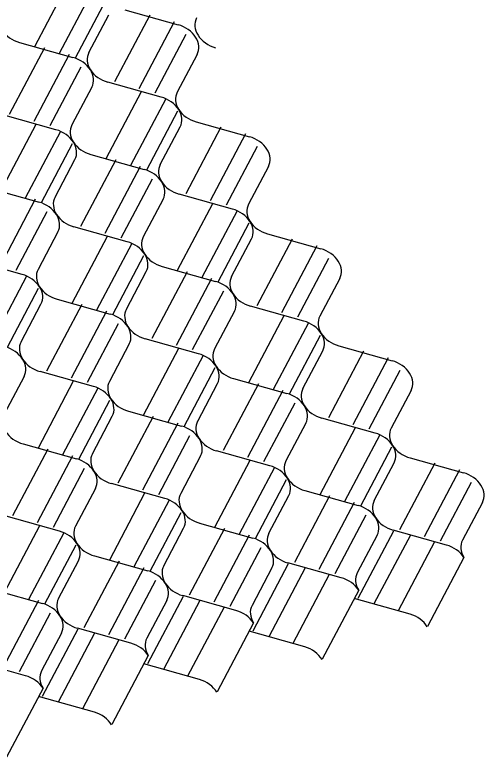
# Model space of a CAD drawing. Extents: x 638850 to 644908, y 297188 to 298900.
# Drawn here: x 640038.53 to 640067.99, y 297853.56 to 297900.11 of the extents above; entities that cross this region are included whole.
import ezdxf

# ---------------------------------------------------------------- set-up
doc = ezdxf.new("R2010")
doc.units = 0
doc.layers.add('2', color=7, linetype='Continuous')

msp = doc.modelspace()

# ---------------------------------------------------------------- linework, layer by layer
at = {"layer": '2'}
for p, q in [((640041.967, 297902.304), (640039.756, 297898.114)), ((640043.507, 297901.877), (640041.295, 297897.684)), ((640044.242, 297901.085), (640042.297, 297897.399)), ((640045.416, 297900.422), (640048.755, 297899.489)), ((640043.166, 297897.752), (640044.412, 297900.109)), ((640046.972, 297900.094), (640044.761, 297895.904)), ((640049.914, 297899.916), (640049.913, 297899.916)), ((640048.512, 297899.667), (640046.3, 297895.474)), ((640049.246, 297898.875), (640047.301, 297895.189)), ((640040.378, 297898.045), (640038.167, 297893.855)), ((640038.822, 297898.373), (640042.162, 297897.44)), ((640051.103, 297898.049), (640051.102, 297898.049)), ((640041.918, 297897.618), (640039.706, 297893.425)), ((640049.944, 297897.623), (640048.699, 297895.265)), ((640042.652, 297896.826), (640040.708, 297893.14)), ((640047.693, 297894.954), (640044.356, 297895.885)), ((640043.35, 297895.574), (640042.105, 297893.216)), ((640046.437, 297895.28), (640044.227, 297891.09)), ((640047.977, 297894.852), (640045.765, 297890.66)), ((640041.099, 297892.905), (640037.762, 297893.836)), ((640048.712, 297894.061), (640046.767, 297890.375)), ((640049.886, 297893.397), (640053.226, 297892.465)), ((640039.843, 297893.23), (640037.633, 297889.041)), ((640041.384, 297892.803), (640039.172, 297888.611)), ((640047.636, 297890.728), (640048.882, 297893.085)), ((640051.439, 297893.069), (640049.228, 297888.879)), ((640052.979, 297892.642), (640050.767, 297888.449)), ((640042.118, 297892.012), (640040.173, 297888.326)), ((640053.713, 297891.85), (640051.769, 297888.164)), ((640041.042, 297888.679), (640042.288, 297891.036)), ((640044.845, 297891.02), (640042.634, 297886.83)), ((640043.293, 297891.348), (640046.632, 297890.416)), ((640046.385, 297890.593), (640044.173, 297886.4)), ((640054.413, 297890.597), (640053.167, 297888.24)), ((640047.12, 297889.801), (640045.175, 297886.115)), ((640036.699, 297889.299), (640040.038, 297888.367)), ((640052.162, 297887.928), (640048.823, 297888.86)), ((640039.792, 297888.546), (640037.58, 297884.353)), ((640047.82, 297888.55), (640046.573, 297886.191)), ((640050.906, 297888.256), (640048.695, 297884.067)), ((640040.527, 297887.754), (640038.582, 297884.068)), ((640052.446, 297887.829), (640050.234, 297883.637)), ((640045.57, 297885.881), (640042.23, 297886.813)), ((640053.18, 297887.038), (640051.236, 297883.352)), ((640041.226, 297886.501), (640039.98, 297884.144)), ((640054.355, 297886.374), (640057.694, 297885.442)), ((640044.312, 297886.207), (640042.101, 297882.018)), ((640052.104, 297883.705), (640053.35, 297886.062)), ((640055.907, 297886.046), (640053.696, 297881.856)), ((640045.852, 297885.78), (640043.64, 297881.588)), ((640057.447, 297885.619), (640055.235, 297881.426)), ((640046.586, 297884.989), (640044.642, 297881.303)), ((640038.976, 297883.832), (640035.636, 297884.764)), ((640058.182, 297884.827), (640056.237, 297881.141)), ((640045.51, 297881.656), (640046.757, 297884.013)), ((640049.313, 297883.997), (640047.103, 297879.807)), ((640047.761, 297884.325), (640051.1, 297883.393)), ((640039.258, 297883.731), (640037.046, 297879.539)), ((640050.853, 297883.569), (640048.641, 297879.377)), ((640058.881, 297883.574), (640057.635, 297881.217)), ((640039.993, 297882.94), (640038.048, 297879.254)), ((640051.588, 297882.778), (640049.643, 297879.092)), ((640041.167, 297882.276), (640044.506, 297881.344)), ((640038.917, 297879.607), (640040.163, 297881.964)), ((640042.719, 297881.948), (640040.509, 297877.758)), ((640056.631, 297880.905), (640053.291, 297881.837)), ((640044.259, 297881.52), (640042.047, 297877.328)), ((640052.287, 297881.525), (640051.041, 297879.168)), ((640055.375, 297881.23), (640053.164, 297877.04)), ((640044.994, 297880.729), (640043.049, 297877.043)), ((640056.915, 297880.803), (640054.703, 297876.611)), ((640050.037, 297878.856), (640046.698, 297879.788)), ((640057.65, 297880.011), (640055.705, 297876.325)), ((640045.693, 297879.476), (640044.447, 297877.119)), ((640058.822, 297879.349), (640062.161, 297878.417)), ((640048.782, 297879.183), (640046.571, 297874.993)), ((640056.574, 297876.679), (640057.819, 297879.039)), ((640060.377, 297879.021), (640058.167, 297874.832)), ((640050.322, 297878.756), (640048.11, 297874.564)), ((640061.917, 297878.594), (640059.705, 297874.402)), ((640051.057, 297877.964), (640049.112, 297874.278)), ((640043.443, 297876.807), (640040.104, 297877.739)), ((640062.652, 297877.803), (640060.707, 297874.117)), ((640039.1, 297877.429), (640037.853, 297875.07)), ((640042.188, 297877.134), (640039.978, 297872.944)), ((640049.981, 297874.632), (640051.225, 297876.99)), ((640052.229, 297877.302), (640055.568, 297876.37)), ((640043.728, 297876.707), (640041.516, 297872.515)), ((640053.783, 297876.972), (640051.573, 297872.783)), ((640055.324, 297876.545), (640053.112, 297872.353)), ((640063.351, 297876.55), (640062.105, 297874.193)), ((640044.463, 297875.915), (640042.518, 297872.229)), ((640056.058, 297875.754), (640054.113, 297872.068)), ((640045.637, 297875.252), (640048.974, 297874.321)), ((640043.387, 297872.583), (640044.631, 297874.941)), ((640047.19, 297874.923), (640044.979, 297870.734)), ((640061.101, 297873.881), (640057.762, 297874.813)), ((640048.73, 297874.496), (640046.518, 297870.304)), ((640056.757, 297874.501), (640055.511, 297872.144)), ((640059.843, 297874.207), (640057.633, 297870.017)), ((640061.383, 297873.78), (640059.171, 297869.588)), ((640049.464, 297873.705), (640047.52, 297870.019)), ((640040.596, 297872.874), (640038.385, 297868.685)), ((640039.043, 297873.203), (640042.383, 297872.27)), ((640062.118, 297872.988), (640060.173, 297869.302)), ((640042.136, 297872.447), (640039.924, 297868.255)), ((640050.164, 297872.452), (640048.917, 297870.095)), ((640054.507, 297871.831), (640051.168, 297872.764)), ((640063.292, 297872.325), (640066.631, 297871.392)), ((640053.249, 297872.158), (640051.039, 297867.968)), ((640061.042, 297869.656), (640062.288, 297872.013)), ((640064.843, 297871.999), (640062.632, 297867.809)), ((640042.87, 297871.656), (640040.926, 297867.97)), ((640054.789, 297871.731), (640052.577, 297867.539)), ((640066.383, 297871.572), (640064.171, 297867.38)), ((640055.524, 297870.939), (640053.579, 297867.253)), ((640047.913, 297869.782), (640044.574, 297870.715)), ((640067.118, 297870.78), (640065.173, 297867.094)), ((640043.57, 297870.403), (640042.324, 297868.046)), ((640046.655, 297870.109), (640044.445, 297865.919)), ((640056.698, 297870.276), (640060.038, 297869.343)), ((640048.195, 297869.682), (640045.984, 297865.49)), ((640054.448, 297867.607), (640055.694, 297869.964)), ((640058.25, 297869.952), (640056.04, 297865.762)), ((640059.79, 297869.525), (640057.578, 297865.333)), ((640067.82, 297869.527), (640066.572, 297867.168)), ((640041.319, 297867.733), (640037.98, 297868.666)), ((640048.93, 297868.89), (640046.985, 297865.204)), ((640060.525, 297868.733), (640058.58, 297865.047)), ((640050.104, 297868.227), (640053.444, 297867.294)), ((640040.062, 297868.062), (640037.852, 297863.872)), ((640047.854, 297865.558), (640049.101, 297867.917)), ((640051.656, 297867.903), (640049.446, 297863.713)), ((640062.249, 297867.74), (640060.021, 297863.516)), ((640065.569, 297866.857), (640062.23, 297867.79)), ((640041.602, 297867.635), (640039.39, 297863.442)), ((640053.196, 297867.476), (640050.984, 297863.283)), ((640061.226, 297867.478), (640059.98, 297865.121)), ((640063.306, 297867.489), (640061.024, 297863.163)), ((640042.337, 297866.843), (640040.392, 297863.157)), ((640064.821, 297867.066), (640062.538, 297862.74)), ((640053.931, 297866.684), (640051.986, 297862.998)), ((640041.261, 297863.51), (640042.507, 297865.867)), ((640045.062, 297865.854), (640042.852, 297861.664)), ((640043.511, 297866.18), (640046.851, 297865.247)), ((640066.664, 297866.079), (640064.383, 297861.754)), ((640046.602, 297865.427), (640044.39, 297861.234)), ((640054.632, 297865.429), (640053.386, 297863.071)), ((640055.655, 297865.69), (640053.427, 297861.467)), ((640056.713, 297865.44), (640054.43, 297861.114)), ((640058.975, 297864.808), (640055.636, 297865.741)), ((640058.227, 297865.017), (640055.944, 297860.691)), ((640047.337, 297864.635), (640045.392, 297860.949)), ((640036.918, 297864.131), (640040.257, 297863.198)), ((640060.07, 297864.03), (640057.789, 297859.705)), ((640049.061, 297863.641), (640046.833, 297859.418)), ((640052.381, 297862.759), (640049.042, 297863.692)), ((640063.287, 297862.531), (640059.794, 297863.506)), ((640040.009, 297863.378), (640037.797, 297859.185)), ((640048.038, 297863.379), (640046.792, 297861.022)), ((640050.119, 297863.391), (640047.836, 297859.065)), ((640040.743, 297862.586), (640038.798, 297858.9)), ((640051.633, 297862.968), (640049.351, 297858.642)), ((640045.787, 297860.71), (640042.448, 297861.642)), ((640053.478, 297861.982), (640051.195, 297857.656)), ((640041.444, 297861.33), (640040.198, 297858.973)), ((640042.467, 297861.592), (640040.239, 297857.369)), ((640043.525, 297861.342), (640041.242, 297857.015)), ((640056.693, 297860.482), (640053.2, 297861.457)), ((640045.039, 297860.919), (640042.756, 297856.593)), ((640046.884, 297859.933), (640044.601, 297855.607)), ((640039.194, 297858.661), (640035.854, 297859.594)), ((640050.099, 297858.433), (640046.607, 297859.408)), ((640040.29, 297857.884), (640038.007, 297853.558)), ((640043.505, 297856.384), (640040.014, 297857.361))]:
    msp.add_line(p, q, dxfattribs=at)
for centre, major_axis, start_param, end_param in [((640051.358, 297899.246), (-1.492, 0.562), 6.186654, 7.077676), ((640048.5, 297898.292), (-1.492, 0.562), 3.936083, 4.827105), ((640039.08, 297899.571), (-1.492, 0.562), 0.794491, 1.685512), ((640048.5, 297898.292), (-1.492, 0.562), 3.045062, 3.936083), ((640051.358, 297899.246), (-1.492, 0.562), 0.794491, 1.685512), ((640044.611, 297897.083), (-1.492, 0.562), 6.186654, 7.077676), ((640041.906, 297896.243), (-1.492, 0.562), 3.936083, 4.827105), ((640041.906, 297896.243), (-1.492, 0.562), 3.045062, 3.936083), ((640044.611, 297897.083), (-1.492, 0.562), 0.794491, 1.685512), ((640050.142, 297894.595), (-1.492, 0.562), 6.186654, 7.077676), ((640047.438, 297893.755), (-1.492, 0.562), 3.936083, 4.827105), ((640047.438, 297893.755), (-1.492, 0.562), 3.045062, 3.936083), ((640050.142, 297894.595), (-1.492, 0.562), 0.794491, 1.685512), ((640040.844, 297891.706), (-1.492, 0.562), 3.936083, 4.827105), ((640043.548, 297892.547), (-1.492, 0.562), 6.186654, 7.077676), ((640052.969, 297891.268), (-1.492, 0.562), 3.936083, 4.827105), ((640040.844, 297891.706), (-1.492, 0.562), 3.045062, 3.936083), ((640043.548, 297892.547), (-1.492, 0.562), 0.794491, 1.685512), ((640052.969, 297891.268), (-1.492, 0.562), 3.045062, 3.936083), ((640049.079, 297890.059), (-1.492, 0.562), 6.186654, 7.077676), ((640046.375, 297889.219), (-1.492, 0.562), 3.936083, 4.827105), ((640046.375, 297889.219), (-1.492, 0.562), 3.045062, 3.936083), ((640049.079, 297890.059), (-1.492, 0.562), 0.794491, 1.685512), ((640042.486, 297888.01), (-1.492, 0.562), 6.186654, 7.077676), ((640039.781, 297887.17), (-1.492, 0.562), 3.936083, 4.827105), ((640054.611, 297887.571), (-1.492, 0.562), 6.186654, 7.077676), ((640051.906, 297886.731), (-1.492, 0.562), 3.936083, 4.827105), ((640042.486, 297888.01), (-1.492, 0.562), 0.794491, 1.685512), ((640039.781, 297887.17), (-1.492, 0.562), 3.045062, 3.936083), ((640051.906, 297886.731), (-1.492, 0.562), 3.045062, 3.936083), ((640054.611, 297887.571), (-1.492, 0.562), 0.794491, 1.685512), ((640045.313, 297884.682), (-1.492, 0.562), 3.936083, 4.827105), ((640048.017, 297885.523), (-1.492, 0.562), 6.186654, 7.077676), ((640057.438, 297884.243), (-1.492, 0.562), 3.936083, 4.827105), ((640045.313, 297884.682), (-1.492, 0.562), 3.045062, 3.936083), ((640048.017, 297885.523), (-1.492, 0.562), 0.794491, 1.685512), ((640057.438, 297884.243), (-1.492, 0.562), 3.045062, 3.936083), ((640041.423, 297883.474), (-1.492, 0.562), 6.186654, 7.077676), ((640038.719, 297882.634), (-1.492, 0.562), 3.936083, 4.827105), ((640053.548, 297883.035), (-1.492, 0.562), 6.186654, 7.077676), ((640038.719, 297882.634), (-1.492, 0.562), 3.045062, 3.936083), ((640041.423, 297883.474), (-1.492, 0.562), 0.794491, 1.685512), ((640050.844, 297882.195), (-1.492, 0.562), 3.936083, 4.827105), ((640050.844, 297882.195), (-1.492, 0.562), 3.045062, 3.936083), ((640053.548, 297883.035), (-1.492, 0.562), 0.794491, 1.685512), ((640046.955, 297880.986), (-1.492, 0.562), 6.186654, 7.077676), ((640044.25, 297880.146), (-1.492, 0.562), 3.936083, 4.827105), ((640059.079, 297880.547), (-1.492, 0.562), 6.186654, 7.077676), ((640056.375, 297879.707), (-1.492, 0.562), 3.936083, 4.827105), ((640046.955, 297880.986), (-1.492, 0.562), 0.794491, 1.685512), ((640044.25, 297880.146), (-1.492, 0.562), 3.045062, 3.936083), ((640056.375, 297879.707), (-1.492, 0.562), 3.045062, 3.936083), ((640059.079, 297880.547), (-1.492, 0.562), 0.794491, 1.685512), ((640040.361, 297878.937), (-1.492, 0.562), 6.186654, 7.077676), ((640037.657, 297878.097), (-1.492, 0.562), 3.936083, 4.827105), ((640049.781, 297877.658), (-1.492, 0.562), 3.936083, 4.827105), ((640052.486, 297878.498), (-1.492, 0.562), 6.186654, 7.077676), ((640037.657, 297878.097), (-1.492, 0.562), 3.045062, 3.936083), ((640040.361, 297878.937), (-1.492, 0.562), 0.794491, 1.685512), ((640061.906, 297877.219), (-1.492, 0.562), 3.936083, 4.827105), ((640049.781, 297877.658), (-1.492, 0.562), 3.045062, 3.936083), ((640052.486, 297878.498), (-1.492, 0.562), 0.794491, 1.685512), ((640061.906, 297877.219), (-1.492, 0.562), 3.045062, 3.936083), ((640045.892, 297876.45), (-1.492, 0.562), 6.186654, 7.077676), ((640043.188, 297875.609), (-1.492, 0.562), 3.936083, 4.827105), ((640058.017, 297876.011), (-1.492, 0.562), 6.186654, 7.077676), ((640055.313, 297875.171), (-1.492, 0.562), 3.936083, 4.827105), ((640043.188, 297875.609), (-1.492, 0.562), 3.045062, 3.936083), ((640045.892, 297876.45), (-1.492, 0.562), 0.794491, 1.685512), ((640055.313, 297875.171), (-1.492, 0.562), 3.045062, 3.936083), ((640058.017, 297876.011), (-1.492, 0.562), 0.794491, 1.685512), ((640048.719, 297873.122), (-1.492, 0.562), 3.936083, 4.827105), ((640051.423, 297873.962), (-1.492, 0.562), 6.186654, 7.077676), ((640063.548, 297873.523), (-1.492, 0.562), 6.186654, 7.077676), ((640039.298, 297874.401), (-1.492, 0.562), 0.794491, 1.685512), ((640060.844, 297872.683), (-1.492, 0.562), 3.936083, 4.827105), ((640051.423, 297873.962), (-1.492, 0.562), 0.794491, 1.685512), ((640048.719, 297873.122), (-1.492, 0.562), 3.045062, 3.936083), ((640060.844, 297872.683), (-1.492, 0.562), 3.045062, 3.936083), ((640063.548, 297873.523), (-1.492, 0.562), 0.794491, 1.685512), ((640044.83, 297871.913), (-1.492, 0.562), 6.186654, 7.077676), ((640042.125, 297871.073), (-1.492, 0.562), 3.936083, 4.827105), ((640056.955, 297871.474), (-1.492, 0.562), 6.186654, 7.077676), ((640044.83, 297871.913), (-1.492, 0.562), 0.794491, 1.685512), ((640042.125, 297871.073), (-1.492, 0.562), 3.045062, 3.936083), ((640054.25, 297870.634), (-1.492, 0.562), 3.936083, 4.827105), ((640066.375, 297870.195), (-1.492, 0.562), 3.936083, 4.827105), ((640054.25, 297870.634), (-1.492, 0.562), 3.045062, 3.936083), ((640056.955, 297871.474), (-1.492, 0.562), 0.794491, 1.685512), ((640066.375, 297870.195), (-1.492, 0.562), 3.045062, 3.936083), ((640050.361, 297869.426), (-1.492, 0.562), 6.186654, 7.077676), ((640047.657, 297868.585), (-1.492, 0.562), 3.936083, 4.827105), ((640062.486, 297868.987), (-1.492, 0.562), 6.186654, 7.077676), ((640059.781, 297868.146), (-1.492, 0.562), 3.936083, 4.827105), ((640047.657, 297868.585), (-1.492, 0.562), 3.045062, 3.936083), ((640050.361, 297869.426), (-1.492, 0.562), 0.794491, 1.685512), ((640062.486, 297868.987), (-1.492, 0.562), 0.794491, 1.685512), ((640059.781, 297868.146), (-1.492, 0.562), 3.045062, 3.936083), ((640041.063, 297866.536), (-1.492, 0.562), 3.936083, 4.827105), ((640043.767, 297867.377), (-1.492, 0.562), 6.186654, 7.077676), ((640053.188, 297866.098), (-1.492, 0.562), 3.936083, 4.827105), ((640055.892, 297866.938), (-1.492, 0.562), 6.186654, 7.077676), ((640041.063, 297866.536), (-1.492, 0.562), 3.045062, 3.936083), ((640043.767, 297867.377), (-1.492, 0.562), 0.794491, 1.685512), ((640065.313, 297865.659), (-1.492, 0.562), 3.936083, 4.827105), ((640068.017, 297866.499), (-1.492, 0.562), 6.186654, 7.077676), ((640053.188, 297866.098), (-1.492, 0.562), 3.045062, 3.936083), ((640055.892, 297866.938), (-1.492, 0.562), 0.794491, 1.685512), ((640049.298, 297864.889), (-1.492, 0.562), 6.186654, 7.077676), ((640046.594, 297864.049), (-1.492, 0.562), 3.936083, 4.827105), ((640061.423, 297864.45), (-1.492, 0.562), 6.186654, 7.077676), ((640049.298, 297864.889), (-1.492, 0.562), 0.794491, 1.685512), ((640046.594, 297864.049), (-1.492, 0.562), 3.045062, 3.936083), ((640058.719, 297863.61), (-1.492, 0.562), 3.936083, 4.827105), ((640042.705, 297862.84), (-1.492, 0.562), 6.186654, 7.077676), ((640040, 297862), (-1.492, 0.562), 3.936083, 4.827105), ((640054.83, 297862.401), (-1.492, 0.562), 6.186654, 7.077676), ((640052.125, 297861.561), (-1.492, 0.562), 3.936083, 4.827105), ((640040, 297862), (-1.492, 0.562), 3.045062, 3.936083), ((640042.705, 297862.84), (-1.492, 0.562), 0.794491, 1.685512), ((640063.007, 297861.339), (-1.481, 0.592), 3.936083, 4.827105), ((640045.532, 297859.512), (-1.492, 0.562), 3.936083, 4.827105), ((640048.236, 297860.353), (-1.492, 0.562), 6.186654, 7.077676), ((640056.413, 297859.29), (-1.481, 0.592), 3.936083, 4.827105), ((640041.642, 297858.304), (-1.492, 0.562), 6.186654, 7.077676), ((640038.938, 297857.464), (-1.492, 0.562), 3.936083, 4.827105), ((640049.819, 297857.241), (-1.481, 0.592), 3.936083, 4.827105), ((640043.225, 297855.192), (-1.481, 0.592), 3.936083, 4.827105)]:
    msp.add_ellipse(centre, major_axis=major_axis, ratio=0.764477, start_param=start_param, end_param=end_param, dxfattribs=at)

doc.saveas('drawing.dxf')
